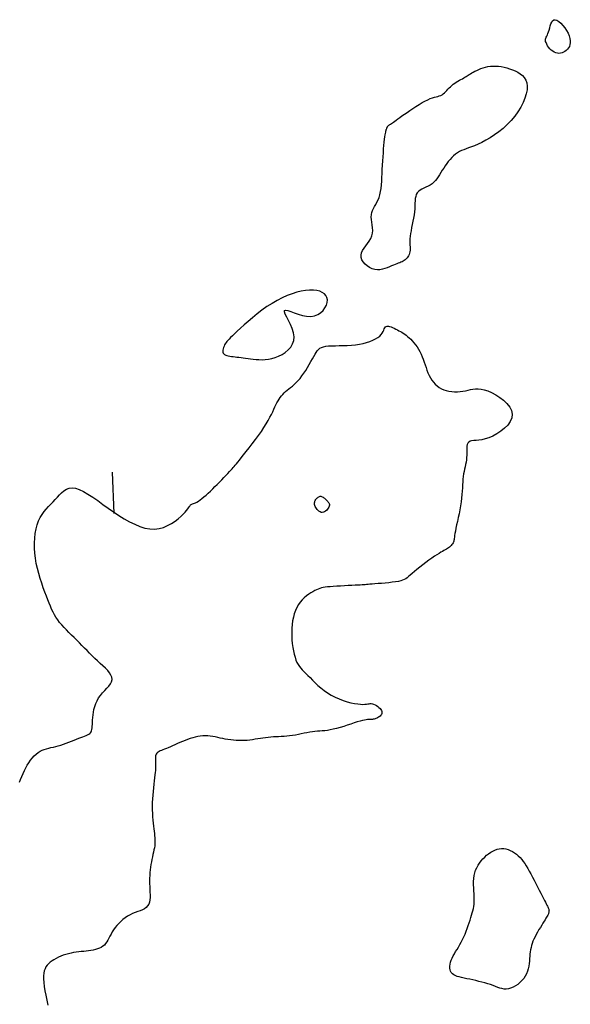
# Model space of a CAD drawing. Header units: millimetres. Extents: x 32690613 to 32693367, y 5343692 to 5344708.
# Tile 594 of 656: x 32692564 to 32692578, y 5344565 to 5344589. Entities that reach past the tile are written whole.
import ezdxf

# ---------------------------------------------------------------- set-up
doc = ezdxf.new("R2010")
doc.units = ezdxf.units.MM
doc.header["$LTSCALE"] = 20
doc.layers.add('02-DGM_HL_491.50', color=72, linetype='Continuous')
doc.layers.add('02-DGM_HL_492.00', color=82, linetype='Continuous')

msp = doc.modelspace()

# ---------------------------------------------------------------- linework, layer by layer
at = {"layer": '02-DGM_HL_491.50', "elevation": 491.5, "flags": 128}
for points in [[(32692577.539, 5344588.056), (32692577.508, 5344588.032), (32692577.474, 5344588.012), (32692577.438, 5344587.998), (32692577.401, 5344587.988), (32692577.363, 5344587.984), (32692577.325, 5344587.987), (32692577.287, 5344587.995), (32692577.249, 5344588.011), (32692577.213, 5344588.034), (32692577.178, 5344588.063), (32692577.145, 5344588.096), (32692577.116, 5344588.132), (32692577.09, 5344588.169), (32692577.069, 5344588.206), (32692577.053, 5344588.242), (32692577.043, 5344588.274), (32692577.039, 5344588.303), (32692577.041, 5344588.328), (32692577.048, 5344588.352), (32692577.058, 5344588.375), (32692577.07, 5344588.401), (32692577.085, 5344588.429), (32692577.099, 5344588.462), (32692577.114, 5344588.5), (32692577.127, 5344588.546), (32692577.141, 5344588.595), (32692577.155, 5344588.646), (32692577.17, 5344588.694), (32692577.189, 5344588.736), (32692577.212, 5344588.769), (32692577.239, 5344588.79), (32692577.273, 5344588.795), (32692577.313, 5344588.781), (32692577.359, 5344588.752), (32692577.407, 5344588.709), (32692577.455, 5344588.656), (32692577.502, 5344588.596), (32692577.544, 5344588.532), (32692577.581, 5344588.467), (32692577.609, 5344588.403), (32692577.627, 5344588.344), (32692577.636, 5344588.29), (32692577.636, 5344588.24), (32692577.628, 5344588.194), (32692577.613, 5344588.153), (32692577.593, 5344588.117), (32692577.568, 5344588.084)], [(32692572.867, 5344583.592), (32692572.882, 5344583.657), (32692572.887, 5344583.723), (32692572.884, 5344583.79), (32692572.876, 5344583.857), (32692572.867, 5344583.923), (32692572.858, 5344583.987), (32692572.853, 5344584.048), (32692572.855, 5344584.105), (32692572.865, 5344584.158), (32692572.882, 5344584.208), (32692572.904, 5344584.256), (32692572.931, 5344584.304), (32692572.96, 5344584.352), (32692572.988, 5344584.403), (32692573.016, 5344584.458), (32692573.04, 5344584.518), (32692573.059, 5344584.585), (32692573.075, 5344584.658), (32692573.086, 5344584.736), (32692573.095, 5344584.82), (32692573.102, 5344584.908), (32692573.107, 5344585), (32692573.112, 5344585.096), (32692573.117, 5344585.194), (32692573.122, 5344585.295), (32692573.129, 5344585.396), (32692573.135, 5344585.495), (32692573.143, 5344585.592), (32692573.15, 5344585.685), (32692573.158, 5344585.771), (32692573.165, 5344585.849), (32692573.173, 5344585.917), (32692573.18, 5344585.975), (32692573.186, 5344586.022), (32692573.193, 5344586.06), (32692573.199, 5344586.09), (32692573.205, 5344586.115), (32692573.21, 5344586.134), (32692573.214, 5344586.15), (32692573.219, 5344586.163), (32692573.223, 5344586.174), (32692573.226, 5344586.185), (32692573.229, 5344586.195), (32692573.233, 5344586.203), (32692573.236, 5344586.211), (32692573.24, 5344586.219), (32692573.244, 5344586.225), (32692573.248, 5344586.231), (32692573.253, 5344586.237), (32692573.259, 5344586.243), (32692573.267, 5344586.249), (32692573.276, 5344586.256), (32692573.287, 5344586.263), (32692573.301, 5344586.273), (32692573.317, 5344586.284), (32692573.337, 5344586.298), (32692573.36, 5344586.314), (32692573.386, 5344586.333), (32692573.417, 5344586.356), (32692573.453, 5344586.381), (32692573.493, 5344586.41), (32692573.539, 5344586.443), (32692573.59, 5344586.48), (32692573.648, 5344586.52), (32692573.712, 5344586.565), (32692573.781, 5344586.612), (32692573.853, 5344586.661), (32692573.927, 5344586.709), (32692574.001, 5344586.756), (32692574.073, 5344586.799), (32692574.143, 5344586.838), (32692574.208, 5344586.87), (32692574.266, 5344586.895), (32692574.32, 5344586.914), (32692574.368, 5344586.929), (32692574.411, 5344586.94), (32692574.451, 5344586.95), (32692574.488, 5344586.96), (32692574.521, 5344586.972), (32692574.553, 5344586.988), (32692574.583, 5344587.008), (32692574.611, 5344587.032), (32692574.64, 5344587.059), (32692574.668, 5344587.089), (32692574.696, 5344587.12), (32692574.725, 5344587.152), (32692574.756, 5344587.183), (32692574.788, 5344587.213), (32692574.823, 5344587.241), (32692574.859, 5344587.267), (32692574.896, 5344587.292), (32692574.934, 5344587.315), (32692574.971, 5344587.336), (32692575.007, 5344587.356), (32692575.041, 5344587.375), (32692575.073, 5344587.393), (32692575.103, 5344587.41), (32692575.13, 5344587.427), (32692575.156, 5344587.444), (32692575.182, 5344587.461), (32692575.208, 5344587.478), (32692575.237, 5344587.495), (32692575.268, 5344587.514), (32692575.303, 5344587.534), (32692575.342, 5344587.555), (32692575.386, 5344587.576), (32692575.434, 5344587.598), (32692575.485, 5344587.618), (32692575.539, 5344587.637), (32692575.596, 5344587.654), (32692575.656, 5344587.667), (32692575.717, 5344587.676), (32692575.78, 5344587.68), (32692575.844, 5344587.68), (32692575.91, 5344587.675), (32692575.976, 5344587.667), (32692576.043, 5344587.654), (32692576.11, 5344587.637), (32692576.177, 5344587.616), (32692576.243, 5344587.592), (32692576.309, 5344587.564), (32692576.373, 5344587.532), (32692576.432, 5344587.495), (32692576.485, 5344587.452), (32692576.53, 5344587.401), (32692576.566, 5344587.342), (32692576.589, 5344587.274), (32692576.6, 5344587.196), (32692576.596, 5344587.108), (32692576.577, 5344587.011), (32692576.545, 5344586.907), (32692576.501, 5344586.799), (32692576.445, 5344586.689), (32692576.378, 5344586.579), (32692576.301, 5344586.471), (32692576.215, 5344586.368), (32692576.122, 5344586.271), (32692576.022, 5344586.181), (32692575.919, 5344586.099), (32692575.814, 5344586.023), (32692575.709, 5344585.956), (32692575.606, 5344585.896), (32692575.509, 5344585.843), (32692575.418, 5344585.799), (32692575.335, 5344585.763), (32692575.26, 5344585.734), (32692575.192, 5344585.709), (32692575.13, 5344585.687), (32692575.073, 5344585.667), (32692575.02, 5344585.645), (32692574.97, 5344585.622), (32692574.922, 5344585.594), (32692574.876, 5344585.561), (32692574.831, 5344585.523), (32692574.787, 5344585.48), (32692574.745, 5344585.434), (32692574.704, 5344585.385), (32692574.666, 5344585.333), (32692574.628, 5344585.28), (32692574.593, 5344585.226), (32692574.56, 5344585.172), (32692574.527, 5344585.118), (32692574.495, 5344585.066), (32692574.463, 5344585.015), (32692574.429, 5344584.968), (32692574.393, 5344584.923), (32692574.354, 5344584.883), (32692574.312, 5344584.847), (32692574.265, 5344584.817), (32692574.216, 5344584.79), (32692574.166, 5344584.766), (32692574.117, 5344584.743), (32692574.069, 5344584.719), (32692574.026, 5344584.694), (32692573.988, 5344584.665), (32692573.957, 5344584.631), (32692573.935, 5344584.591), (32692573.92, 5344584.545), (32692573.911, 5344584.494), (32692573.906, 5344584.438), (32692573.903, 5344584.377), (32692573.901, 5344584.312), (32692573.898, 5344584.244), (32692573.892, 5344584.172), (32692573.882, 5344584.097), (32692573.87, 5344584.021), (32692573.855, 5344583.944), (32692573.839, 5344583.867), (32692573.823, 5344583.792), (32692573.809, 5344583.719), (32692573.796, 5344583.649), (32692573.787, 5344583.584), (32692573.782, 5344583.524), (32692573.78, 5344583.468), (32692573.78, 5344583.417), (32692573.781, 5344583.371), (32692573.783, 5344583.327), (32692573.784, 5344583.287), (32692573.783, 5344583.249), (32692573.779, 5344583.213), (32692573.772, 5344583.179), (32692573.761, 5344583.146), (32692573.747, 5344583.116), (32692573.73, 5344583.088), (32692573.711, 5344583.062), (32692573.69, 5344583.038), (32692573.667, 5344583.017), (32692573.643, 5344582.999), (32692573.618, 5344582.984), (32692573.592, 5344582.971), (32692573.564, 5344582.959), (32692573.535, 5344582.948), (32692573.502, 5344582.936), (32692573.467, 5344582.924), (32692573.428, 5344582.909), (32692573.386, 5344582.892), (32692573.34, 5344582.871), (32692573.289, 5344582.849), (32692573.236, 5344582.827), (32692573.18, 5344582.807), (32692573.121, 5344582.791), (32692573.061, 5344582.781), (32692572.999, 5344582.778), (32692572.936, 5344582.786), (32692572.873, 5344582.805), (32692572.812, 5344582.834), (32692572.755, 5344582.871), (32692572.704, 5344582.916), (32692572.661, 5344582.966), (32692572.629, 5344583.019), (32692572.61, 5344583.075), (32692572.606, 5344583.132), (32692572.618, 5344583.188), (32692572.643, 5344583.244), (32692572.678, 5344583.299), (32692572.719, 5344583.355), (32692572.763, 5344583.412), (32692572.804, 5344583.47), (32692572.84, 5344583.53)], [(32692571.396, 5344581.656), (32692571.485, 5344581.669), (32692571.565, 5344581.7), (32692571.634, 5344581.744), (32692571.692, 5344581.798), (32692571.739, 5344581.86), (32692571.772, 5344581.925), (32692571.792, 5344581.99), (32692571.797, 5344582.053), (32692571.787, 5344582.109), (32692571.763, 5344582.158), (32692571.725, 5344582.2), (32692571.675, 5344582.235), (32692571.614, 5344582.261), (32692571.542, 5344582.279), (32692571.461, 5344582.289), (32692571.371, 5344582.29), (32692571.274, 5344582.282), (32692571.17, 5344582.264), (32692571.061, 5344582.238), (32692570.947, 5344582.202), (32692570.83, 5344582.158), (32692570.71, 5344582.104), (32692570.588, 5344582.042), (32692570.466, 5344581.971), (32692570.344, 5344581.891), (32692570.224, 5344581.805), (32692570.108, 5344581.716), (32692569.997, 5344581.625), (32692569.891, 5344581.536), (32692569.794, 5344581.45), (32692569.707, 5344581.371), (32692569.63, 5344581.3), (32692569.566, 5344581.24), (32692569.513, 5344581.19), (32692569.469, 5344581.148), (32692569.434, 5344581.112), (32692569.405, 5344581.08), (32692569.382, 5344581.052), (32692569.362, 5344581.025), (32692569.344, 5344580.998), (32692569.328, 5344580.969), (32692569.313, 5344580.938), (32692569.301, 5344580.907), (32692569.291, 5344580.877), (32692569.285, 5344580.847), (32692569.283, 5344580.819), (32692569.285, 5344580.794), (32692569.294, 5344580.771), (32692569.308, 5344580.753), (32692569.328, 5344580.738), (32692569.353, 5344580.726), (32692569.382, 5344580.716), (32692569.416, 5344580.708), (32692569.452, 5344580.701), (32692569.492, 5344580.696), (32692569.534, 5344580.69), (32692569.578, 5344580.685), (32692569.624, 5344580.679), (32692569.672, 5344580.673), (32692569.723, 5344580.666), (32692569.776, 5344580.66), (32692569.831, 5344580.653), (32692569.89, 5344580.645), (32692569.951, 5344580.637), (32692570.015, 5344580.629), (32692570.083, 5344580.622), (32692570.153, 5344580.617), (32692570.226, 5344580.615), (32692570.302, 5344580.618), (32692570.379, 5344580.627), (32692570.46, 5344580.642), (32692570.542, 5344580.666), (32692570.626, 5344580.699), (32692570.708, 5344580.741), (32692570.786, 5344580.792), (32692570.857, 5344580.851), (32692570.916, 5344580.919), (32692570.962, 5344580.994), (32692570.99, 5344581.077), (32692570.998, 5344581.168), (32692570.983, 5344581.264), (32692570.952, 5344581.363), (32692570.909, 5344581.462), (32692570.863, 5344581.555), (32692570.819, 5344581.639), (32692570.783, 5344581.71), (32692570.763, 5344581.765), (32692570.765, 5344581.798), (32692570.793, 5344581.808), (32692570.845, 5344581.798), (32692570.916, 5344581.775), (32692571.001, 5344581.745), (32692571.097, 5344581.711), (32692571.197, 5344581.682), (32692571.298, 5344581.661)], [(32692575.245, 5344567.195), (32692575.263, 5344567.252), (32692575.279, 5344567.306), (32692575.293, 5344567.358), (32692575.306, 5344567.41), (32692575.316, 5344567.462), (32692575.323, 5344567.515), (32692575.328, 5344567.572), (32692575.329, 5344567.632), (32692575.327, 5344567.697), (32692575.324, 5344567.766), (32692575.319, 5344567.838), (32692575.314, 5344567.911), (32692575.312, 5344567.986), (32692575.312, 5344568.06), (32692575.315, 5344568.133), (32692575.325, 5344568.204), (32692575.34, 5344568.271), (32692575.361, 5344568.335), (32692575.388, 5344568.395), (32692575.419, 5344568.452), (32692575.454, 5344568.507), (32692575.493, 5344568.558), (32692575.535, 5344568.605), (32692575.579, 5344568.65), (32692575.625, 5344568.692), (32692575.673, 5344568.731), (32692575.722, 5344568.765), (32692575.772, 5344568.795), (32692575.824, 5344568.82), (32692575.876, 5344568.838), (32692575.929, 5344568.851), (32692575.982, 5344568.857), (32692576.036, 5344568.855), (32692576.089, 5344568.847), (32692576.142, 5344568.832), (32692576.194, 5344568.811), (32692576.245, 5344568.786), (32692576.294, 5344568.755), (32692576.342, 5344568.72), (32692576.386, 5344568.682), (32692576.428, 5344568.64), (32692576.468, 5344568.595), (32692576.506, 5344568.547), (32692576.542, 5344568.495), (32692576.579, 5344568.438), (32692576.615, 5344568.378), (32692576.651, 5344568.313), (32692576.689, 5344568.243), (32692576.729, 5344568.169), (32692576.769, 5344568.091), (32692576.809, 5344568.012), (32692576.849, 5344567.933), (32692576.888, 5344567.857), (32692576.925, 5344567.784), (32692576.959, 5344567.716), (32692576.989, 5344567.656), (32692577.016, 5344567.605), (32692577.039, 5344567.562), (32692577.058, 5344567.525), (32692577.075, 5344567.495), (32692577.088, 5344567.47), (32692577.099, 5344567.449), (32692577.107, 5344567.431), (32692577.114, 5344567.415), (32692577.119, 5344567.4), (32692577.122, 5344567.386), (32692577.124, 5344567.372), (32692577.125, 5344567.359), (32692577.124, 5344567.345), (32692577.122, 5344567.332), (32692577.119, 5344567.318), (32692577.114, 5344567.304), (32692577.109, 5344567.288), (32692577.101, 5344567.272), (32692577.092, 5344567.253), (32692577.081, 5344567.231), (32692577.067, 5344567.206), (32692577.05, 5344567.177), (32692577.03, 5344567.144), (32692577.006, 5344567.105), (32692576.979, 5344567.061), (32692576.949, 5344567.012), (32692576.916, 5344566.959), (32692576.883, 5344566.904), (32692576.85, 5344566.847), (32692576.818, 5344566.789), (32692576.788, 5344566.732), (32692576.761, 5344566.676), (32692576.739, 5344566.623), (32692576.72, 5344566.571), (32692576.704, 5344566.521), (32692576.692, 5344566.471), (32692576.682, 5344566.421), (32692576.674, 5344566.37), (32692576.667, 5344566.318), (32692576.662, 5344566.264), (32692576.657, 5344566.207), (32692576.652, 5344566.148), (32692576.645, 5344566.087), (32692576.636, 5344566.026), (32692576.623, 5344565.965), (32692576.606, 5344565.904), (32692576.583, 5344565.844), (32692576.553, 5344565.786), (32692576.516, 5344565.73), (32692576.472, 5344565.678), (32692576.423, 5344565.63), (32692576.371, 5344565.587), (32692576.315, 5344565.549), (32692576.259, 5344565.519), (32692576.202, 5344565.496), (32692576.147, 5344565.481), (32692576.095, 5344565.475), (32692576.044, 5344565.476), (32692575.994, 5344565.485), (32692575.944, 5344565.498), (32692575.892, 5344565.516), (32692575.839, 5344565.537), (32692575.782, 5344565.559), (32692575.721, 5344565.581), (32692575.655, 5344565.602), (32692575.585, 5344565.622), (32692575.513, 5344565.642), (32692575.439, 5344565.66), (32692575.364, 5344565.677), (32692575.29, 5344565.693), (32692575.218, 5344565.709), (32692575.148, 5344565.723), (32692575.083, 5344565.737), (32692575.023, 5344565.751), (32692574.967, 5344565.765), (32692574.917, 5344565.78), (32692574.872, 5344565.798), (32692574.833, 5344565.818), (32692574.801, 5344565.842), (32692574.776, 5344565.87), (32692574.757, 5344565.903), (32692574.745, 5344565.94), (32692574.74, 5344565.981), (32692574.74, 5344566.025), (32692574.747, 5344566.072), (32692574.758, 5344566.12), (32692574.774, 5344566.17), (32692574.795, 5344566.221), (32692574.82, 5344566.272), (32692574.849, 5344566.324), (32692574.88, 5344566.376), (32692574.913, 5344566.43), (32692574.947, 5344566.485), (32692574.981, 5344566.543), (32692575.015, 5344566.602), (32692575.047, 5344566.665), (32692575.078, 5344566.73), (32692575.107, 5344566.797), (32692575.134, 5344566.866), (32692575.159, 5344566.934), (32692575.183, 5344567.003), (32692575.205, 5344567.07), (32692575.226, 5344567.134)]]:
    msp.add_lwpolyline(points, close=True, dxfattribs=at)
for points in [[(32692564.396, 5344570.45), (32692564.423, 5344570.52), (32692564.452, 5344570.59), (32692564.482, 5344570.66), (32692564.514, 5344570.729), (32692564.548, 5344570.796), (32692564.584, 5344570.86), (32692564.622, 5344570.921), (32692564.663, 5344570.979), (32692564.705, 5344571.033), (32692564.75, 5344571.082), (32692564.796, 5344571.125), (32692564.843, 5344571.163), (32692564.891, 5344571.195), (32692564.941, 5344571.221), (32692564.992, 5344571.241), (32692565.044, 5344571.257), (32692565.098, 5344571.271), (32692565.153, 5344571.283), (32692565.21, 5344571.295), (32692565.269, 5344571.308), (32692565.33, 5344571.324), (32692565.393, 5344571.343), (32692565.457, 5344571.365), (32692565.522, 5344571.389), (32692565.586, 5344571.414), (32692565.649, 5344571.44), (32692565.71, 5344571.465), (32692565.768, 5344571.488), (32692565.823, 5344571.51), (32692565.874, 5344571.528), (32692565.92, 5344571.544), (32692565.962, 5344571.559), (32692565.999, 5344571.573), (32692566.032, 5344571.588), (32692566.061, 5344571.603), (32692566.085, 5344571.62), (32692566.104, 5344571.64), (32692566.119, 5344571.663), (32692566.13, 5344571.69), (32692566.138, 5344571.721), (32692566.143, 5344571.757), (32692566.147, 5344571.796), (32692566.149, 5344571.841), (32692566.152, 5344571.89), (32692566.155, 5344571.945), (32692566.159, 5344572.004), (32692566.165, 5344572.068), (32692566.174, 5344572.135), (32692566.187, 5344572.204), (32692566.205, 5344572.274), (32692566.229, 5344572.343), (32692566.26, 5344572.412), (32692566.298, 5344572.477), (32692566.344, 5344572.54), (32692566.395, 5344572.599), (32692566.448, 5344572.656), (32692566.499, 5344572.711), (32692566.545, 5344572.765), (32692566.584, 5344572.817), (32692566.611, 5344572.869), (32692566.622, 5344572.922), (32692566.617, 5344572.974), (32692566.596, 5344573.028), (32692566.561, 5344573.082), (32692566.516, 5344573.137), (32692566.462, 5344573.193), (32692566.402, 5344573.251), (32692566.338, 5344573.309), (32692566.273, 5344573.368), (32692566.209, 5344573.429), (32692566.145, 5344573.49), (32692566.083, 5344573.553), (32692566.02, 5344573.616), (32692565.958, 5344573.679), (32692565.897, 5344573.742), (32692565.835, 5344573.805), (32692565.772, 5344573.868), (32692565.71, 5344573.93), (32692565.647, 5344573.992), (32692565.585, 5344574.053), (32692565.525, 5344574.114), (32692565.467, 5344574.175), (32692565.412, 5344574.236), (32692565.361, 5344574.296), (32692565.315, 5344574.357), (32692565.273, 5344574.418), (32692565.236, 5344574.48), (32692565.202, 5344574.545), (32692565.169, 5344574.612), (32692565.138, 5344574.683), (32692565.108, 5344574.76), (32692565.076, 5344574.842), (32692565.042, 5344574.93), (32692565.006, 5344575.026), (32692564.968, 5344575.129), (32692564.93, 5344575.238), (32692564.893, 5344575.352), (32692564.858, 5344575.47), (32692564.826, 5344575.59), (32692564.799, 5344575.713), (32692564.778, 5344575.837), (32692564.763, 5344575.962), (32692564.756, 5344576.085), (32692564.756, 5344576.206), (32692564.762, 5344576.324), (32692564.775, 5344576.437), (32692564.795, 5344576.544), (32692564.822, 5344576.644), (32692564.855, 5344576.736), (32692564.894, 5344576.818), (32692564.938, 5344576.892), (32692564.987, 5344576.96), (32692565.038, 5344577.022), (32692565.092, 5344577.081), (32692565.147, 5344577.137), (32692565.202, 5344577.192), (32692565.255, 5344577.248), (32692565.307, 5344577.306), (32692565.358, 5344577.362), (32692565.41, 5344577.415), (32692565.464, 5344577.461), (32692565.523, 5344577.498), (32692565.588, 5344577.522), (32692565.66, 5344577.531), (32692565.741, 5344577.521), (32692565.833, 5344577.491), (32692565.934, 5344577.443), (32692566.043, 5344577.381), (32692566.158, 5344577.306), (32692566.279, 5344577.224), (32692566.403, 5344577.135), (32692566.531, 5344577.045), (32692566.659, 5344576.955), (32692566.787, 5344576.869), (32692566.915, 5344576.789), (32692567.042, 5344576.717), (32692567.167, 5344576.655), (32692567.29, 5344576.604), (32692567.411, 5344576.566), (32692567.528, 5344576.544), (32692567.643, 5344576.539), (32692567.753, 5344576.553), (32692567.858, 5344576.582), (32692567.958, 5344576.624), (32692568.051, 5344576.674), (32692568.136, 5344576.731), (32692568.212, 5344576.79), (32692568.279, 5344576.848), (32692568.334, 5344576.902), (32692568.379, 5344576.949), (32692568.414, 5344576.99), (32692568.44, 5344577.024), (32692568.46, 5344577.052), (32692568.475, 5344577.076), (32692568.487, 5344577.094), (32692568.498, 5344577.109), (32692568.509, 5344577.121), (32692568.523, 5344577.13), (32692568.538, 5344577.137), (32692568.557, 5344577.144), (32692568.578, 5344577.152), (32692568.603, 5344577.161), (32692568.631, 5344577.174), (32692568.663, 5344577.19), (32692568.699, 5344577.212), (32692568.739, 5344577.24), (32692568.783, 5344577.274), (32692568.83, 5344577.313), (32692568.88, 5344577.356), (32692568.932, 5344577.403), (32692568.986, 5344577.454), (32692569.04, 5344577.506), (32692569.095, 5344577.561), (32692569.151, 5344577.616), (32692569.205, 5344577.672), (32692569.258, 5344577.727), (32692569.308, 5344577.78), (32692569.356, 5344577.831), (32692569.401, 5344577.879), (32692569.441, 5344577.922), (32692569.476, 5344577.96), (32692569.506, 5344577.992), (32692569.532, 5344578.021), (32692569.557, 5344578.049), (32692569.582, 5344578.078), (32692569.61, 5344578.11), (32692569.642, 5344578.149), (32692569.681, 5344578.196), (32692569.728, 5344578.255), (32692569.784, 5344578.326), (32692569.849, 5344578.407), (32692569.919, 5344578.497), (32692569.993, 5344578.593), (32692570.068, 5344578.693), (32692570.141, 5344578.793), (32692570.21, 5344578.891), (32692570.273, 5344578.985), (32692570.328, 5344579.072), (32692570.375, 5344579.154), (32692570.416, 5344579.229), (32692570.451, 5344579.298), (32692570.482, 5344579.363), (32692570.51, 5344579.423), (32692570.536, 5344579.478), (32692570.561, 5344579.53), (32692570.586, 5344579.579), (32692570.612, 5344579.624), (32692570.638, 5344579.667), (32692570.665, 5344579.707), (32692570.694, 5344579.745), (32692570.724, 5344579.781), (32692570.757, 5344579.816), (32692570.792, 5344579.849), (32692570.83, 5344579.881), (32692570.869, 5344579.914), (32692570.911, 5344579.947), (32692570.955, 5344579.982), (32692571, 5344580.021), (32692571.046, 5344580.063), (32692571.093, 5344580.111), (32692571.139, 5344580.164), (32692571.186, 5344580.225), (32692571.233, 5344580.29), (32692571.278, 5344580.359), (32692571.321, 5344580.43), (32692571.363, 5344580.5), (32692571.402, 5344580.569), (32692571.438, 5344580.633), (32692571.471, 5344580.693), (32692571.5, 5344580.745), (32692571.527, 5344580.79), (32692571.554, 5344580.829), (32692571.583, 5344580.862), (32692571.615, 5344580.889), (32692571.654, 5344580.91), (32692571.701, 5344580.926), (32692571.757, 5344580.938), (32692571.825, 5344580.945), (32692571.903, 5344580.949), (32692571.989, 5344580.952), (32692572.081, 5344580.953), (32692572.177, 5344580.955), (32692572.275, 5344580.958), (32692572.374, 5344580.963), (32692572.472, 5344580.973), (32692572.566, 5344580.987), (32692572.656, 5344581.005), (32692572.74, 5344581.027), (32692572.819, 5344581.053), (32692572.89, 5344581.082), (32692572.954, 5344581.114), (32692573.009, 5344581.147), (32692573.054, 5344581.183), (32692573.09, 5344581.22), (32692573.117, 5344581.257), (32692573.137, 5344581.293), (32692573.153, 5344581.327), (32692573.166, 5344581.357), (32692573.179, 5344581.383), (32692573.194, 5344581.403), (32692573.212, 5344581.417), (32692573.235, 5344581.423), (32692573.263, 5344581.422), (32692573.294, 5344581.415), (32692573.329, 5344581.404), (32692573.365, 5344581.388), (32692573.403, 5344581.371), (32692573.442, 5344581.352), (32692573.479, 5344581.332), (32692573.516, 5344581.313), (32692573.552, 5344581.294), (32692573.587, 5344581.274), (32692573.621, 5344581.253), (32692573.656, 5344581.23), (32692573.691, 5344581.205), (32692573.726, 5344581.177), (32692573.763, 5344581.145), (32692573.8, 5344581.108), (32692573.839, 5344581.067), (32692573.877, 5344581.023), (32692573.915, 5344580.975), (32692573.952, 5344580.923), (32692573.987, 5344580.868), (32692574.02, 5344580.811), (32692574.05, 5344580.751), (32692574.077, 5344580.688), (32692574.101, 5344580.624), (32692574.124, 5344580.559), (32692574.146, 5344580.493), (32692574.168, 5344580.427), (32692574.191, 5344580.363), (32692574.215, 5344580.3), (32692574.243, 5344580.239), (32692574.274, 5344580.181), (32692574.308, 5344580.126), (32692574.347, 5344580.075), (32692574.389, 5344580.028), (32692574.434, 5344579.985), (32692574.484, 5344579.948), (32692574.538, 5344579.916), (32692574.595, 5344579.89), (32692574.656, 5344579.871), (32692574.72, 5344579.857), (32692574.786, 5344579.849), (32692574.854, 5344579.845), (32692574.922, 5344579.846), (32692574.989, 5344579.851), (32692575.055, 5344579.858), (32692575.118, 5344579.869), (32692575.179, 5344579.882), (32692575.238, 5344579.895), (32692575.297, 5344579.906), (32692575.358, 5344579.913), (32692575.423, 5344579.914), (32692575.492, 5344579.908), (32692575.568, 5344579.892), (32692575.652, 5344579.865), (32692575.745, 5344579.824), (32692575.843, 5344579.772), (32692575.94, 5344579.709), (32692576.032, 5344579.638), (32692576.113, 5344579.559), (32692576.179, 5344579.476), (32692576.223, 5344579.39), (32692576.241, 5344579.301), (32692576.23, 5344579.213), (32692576.192, 5344579.127), (32692576.133, 5344579.044), (32692576.056, 5344578.966), (32692575.968, 5344578.895), (32692575.873, 5344578.832), (32692575.775, 5344578.779), (32692575.68, 5344578.737), (32692575.591, 5344578.709), (32692575.51, 5344578.69), (32692575.436, 5344578.679), (32692575.371, 5344578.673), (32692575.314, 5344578.669), (32692575.265, 5344578.663), (32692575.226, 5344578.652), (32692575.195, 5344578.635), (32692575.174, 5344578.608), (32692575.16, 5344578.573), (32692575.152, 5344578.531), (32692575.148, 5344578.482), (32692575.148, 5344578.43), (32692575.148, 5344578.374), (32692575.148, 5344578.318), (32692575.145, 5344578.261), (32692575.14, 5344578.205), (32692575.131, 5344578.15), (32692575.12, 5344578.095), (32692575.107, 5344578.04), (32692575.094, 5344577.984), (32692575.082, 5344577.927), (32692575.07, 5344577.868), (32692575.061, 5344577.807), (32692575.054, 5344577.743), (32692575.049, 5344577.675), (32692575.045, 5344577.604), (32692575.041, 5344577.53), (32692575.037, 5344577.452), (32692575.031, 5344577.37), (32692575.024, 5344577.285), (32692575.013, 5344577.195), (32692574.999, 5344577.102), (32692574.982, 5344577.006), (32692574.963, 5344576.91), (32692574.943, 5344576.816), (32692574.923, 5344576.725), (32692574.904, 5344576.64), (32692574.887, 5344576.562), (32692574.873, 5344576.494), (32692574.863, 5344576.436), (32692574.855, 5344576.388), (32692574.85, 5344576.349), (32692574.847, 5344576.317), (32692574.844, 5344576.29), (32692574.84, 5344576.266), (32692574.835, 5344576.246), (32692574.829, 5344576.226), (32692574.819, 5344576.206), (32692574.807, 5344576.186), (32692574.792, 5344576.166), (32692574.774, 5344576.146), (32692574.755, 5344576.126), (32692574.734, 5344576.107), (32692574.71, 5344576.089), (32692574.686, 5344576.072), (32692574.659, 5344576.055), (32692574.631, 5344576.039), (32692574.6, 5344576.022), (32692574.565, 5344576.004), (32692574.526, 5344575.982), (32692574.481, 5344575.955), (32692574.43, 5344575.924), (32692574.373, 5344575.887), (32692574.309, 5344575.842), (32692574.239, 5344575.792), (32692574.166, 5344575.738), (32692574.093, 5344575.682), (32692574.02, 5344575.626), (32692573.951, 5344575.571), (32692573.888, 5344575.52), (32692573.833, 5344575.473), (32692573.786, 5344575.433), (32692573.747, 5344575.399), (32692573.713, 5344575.37), (32692573.68, 5344575.346), (32692573.645, 5344575.326), (32692573.606, 5344575.309), (32692573.56, 5344575.295), (32692573.504, 5344575.282), (32692573.436, 5344575.271), (32692573.358, 5344575.26), (32692573.274, 5344575.251), (32692573.187, 5344575.242), (32692573.101, 5344575.234), (32692573.018, 5344575.228), (32692572.941, 5344575.222), (32692572.875, 5344575.216), (32692572.821, 5344575.212), (32692572.778, 5344575.208), (32692572.74, 5344575.205), (32692572.706, 5344575.202), (32692572.672, 5344575.2), (32692572.634, 5344575.197), (32692572.588, 5344575.194), (32692572.532, 5344575.191), (32692572.463, 5344575.188), (32692572.384, 5344575.184), (32692572.296, 5344575.18), (32692572.205, 5344575.176), (32692572.112, 5344575.171), (32692572.022, 5344575.166), (32692571.937, 5344575.161), (32692571.861, 5344575.155), (32692571.796, 5344575.149), (32692571.741, 5344575.142), (32692571.694, 5344575.134), (32692571.652, 5344575.124), (32692571.614, 5344575.112), (32692571.576, 5344575.098), (32692571.538, 5344575.08), (32692571.497, 5344575.059), (32692571.451, 5344575.034), (32692571.402, 5344575.005), (32692571.349, 5344574.971), (32692571.296, 5344574.932), (32692571.243, 5344574.888), (32692571.192, 5344574.839), (32692571.143, 5344574.784), (32692571.099, 5344574.723), (32692571.061, 5344574.656), (32692571.028, 5344574.583), (32692571.001, 5344574.505), (32692570.979, 5344574.423), (32692570.962, 5344574.337), (32692570.95, 5344574.248), (32692570.942, 5344574.157), (32692570.939, 5344574.064), (32692570.94, 5344573.97), (32692570.945, 5344573.876), (32692570.953, 5344573.784), (32692570.965, 5344573.695), (32692570.98, 5344573.609), (32692570.998, 5344573.529), (32692571.019, 5344573.455), (32692571.041, 5344573.39), (32692571.066, 5344573.332), (32692571.093, 5344573.282), (32692571.123, 5344573.237), (32692571.156, 5344573.195), (32692571.193, 5344573.154), (32692571.233, 5344573.113), (32692571.277, 5344573.069), (32692571.326, 5344573.02), (32692571.38, 5344572.966), (32692571.438, 5344572.907), (32692571.501, 5344572.845), (32692571.569, 5344572.781), (32692571.642, 5344572.718), (32692571.72, 5344572.656), (32692571.803, 5344572.597), (32692571.891, 5344572.542), (32692571.984, 5344572.494), (32692572.079, 5344572.453), (32692572.176, 5344572.417), (32692572.27, 5344572.387), (32692572.362, 5344572.364), (32692572.448, 5344572.345), (32692572.526, 5344572.333), (32692572.594, 5344572.325), (32692572.651, 5344572.323), (32692572.698, 5344572.325), (32692572.737, 5344572.329), (32692572.77, 5344572.334), (32692572.799, 5344572.339), (32692572.825, 5344572.342), (32692572.851, 5344572.342), (32692572.879, 5344572.338), (32692572.909, 5344572.329), (32692572.942, 5344572.315), (32692572.975, 5344572.296), (32692573.007, 5344572.275), (32692573.037, 5344572.251), (32692573.064, 5344572.225), (32692573.085, 5344572.199), (32692573.101, 5344572.173), (32692573.108, 5344572.148), (32692573.109, 5344572.124), (32692573.104, 5344572.102), (32692573.094, 5344572.08), (32692573.08, 5344572.061), (32692573.063, 5344572.042), (32692573.044, 5344572.026), (32692573.023, 5344572.012), (32692573.003, 5344572), (32692572.983, 5344571.989), (32692572.962, 5344571.981), (32692572.942, 5344571.974), (32692572.921, 5344571.969), (32692572.9, 5344571.965), (32692572.879, 5344571.962), (32692572.859, 5344571.961), (32692572.838, 5344571.961), (32692572.815, 5344571.96), (32692572.79, 5344571.96), (32692572.761, 5344571.958), (32692572.728, 5344571.953), (32692572.687, 5344571.946), (32692572.639, 5344571.936), (32692572.582, 5344571.921), (32692572.516, 5344571.9), (32692572.441, 5344571.876), (32692572.36, 5344571.85), (32692572.275, 5344571.822), (32692572.189, 5344571.794), (32692572.103, 5344571.767), (32692572.019, 5344571.743), (32692571.939, 5344571.723), (32692571.866, 5344571.708), (32692571.798, 5344571.697), (32692571.734, 5344571.689), (32692571.673, 5344571.684), (32692571.614, 5344571.68), (32692571.556, 5344571.676), (32692571.497, 5344571.671), (32692571.436, 5344571.664), (32692571.372, 5344571.654), (32692571.306, 5344571.642), (32692571.238, 5344571.629), (32692571.169, 5344571.614), (32692571.099, 5344571.6), (32692571.028, 5344571.586), (32692570.958, 5344571.574), (32692570.889, 5344571.564), (32692570.822, 5344571.556), (32692570.755, 5344571.551), (32692570.69, 5344571.547), (32692570.625, 5344571.544), (32692570.562, 5344571.541), (32692570.499, 5344571.539), (32692570.436, 5344571.535), (32692570.374, 5344571.529), (32692570.311, 5344571.522), (32692570.249, 5344571.513), (32692570.187, 5344571.503), (32692570.124, 5344571.493), (32692570.061, 5344571.483), (32692569.997, 5344571.473), (32692569.933, 5344571.465), (32692569.868, 5344571.458), (32692569.803, 5344571.454), (32692569.737, 5344571.452), (32692569.67, 5344571.453), (32692569.604, 5344571.455), (32692569.538, 5344571.46), (32692569.473, 5344571.467), (32692569.408, 5344571.475), (32692569.344, 5344571.486), (32692569.282, 5344571.499), (32692569.221, 5344571.512), (32692569.16, 5344571.526), (32692569.1, 5344571.539), (32692569.041, 5344571.551), (32692568.982, 5344571.56), (32692568.923, 5344571.567), (32692568.863, 5344571.569), (32692568.803, 5344571.568), (32692568.743, 5344571.562), (32692568.682, 5344571.552), (32692568.621, 5344571.538), (32692568.56, 5344571.522), (32692568.498, 5344571.503), (32692568.436, 5344571.481), (32692568.375, 5344571.457), (32692568.313, 5344571.432), (32692568.252, 5344571.406), (32692568.193, 5344571.379), (32692568.134, 5344571.353), (32692568.078, 5344571.327), (32692568.025, 5344571.303), (32692567.974, 5344571.28), (32692567.927, 5344571.26), (32692567.884, 5344571.243), (32692567.845, 5344571.228), (32692567.81, 5344571.215), (32692567.779, 5344571.203), (32692567.752, 5344571.19), (32692567.729, 5344571.177), (32692567.71, 5344571.163), (32692567.694, 5344571.147), (32692567.682, 5344571.128), (32692567.673, 5344571.107), (32692567.668, 5344571.083), (32692567.664, 5344571.058), (32692567.662, 5344571.031), (32692567.662, 5344571.003), (32692567.662, 5344570.975), (32692567.664, 5344570.946), (32692567.665, 5344570.917), (32692567.665, 5344570.887), (32692567.666, 5344570.855), (32692567.665, 5344570.82), (32692567.664, 5344570.78), (32692567.662, 5344570.735), (32692567.658, 5344570.684), (32692567.652, 5344570.625), (32692567.645, 5344570.558), (32692567.636, 5344570.484), (32692567.626, 5344570.404), (32692567.617, 5344570.319), (32692567.608, 5344570.231), (32692567.599, 5344570.141), (32692567.593, 5344570.05), (32692567.589, 5344569.96), (32692567.587, 5344569.871), (32692567.588, 5344569.784), (32692567.591, 5344569.7), (32692567.596, 5344569.618), (32692567.602, 5344569.541), (32692567.609, 5344569.467), (32692567.616, 5344569.397), (32692567.624, 5344569.332), (32692567.631, 5344569.273), (32692567.638, 5344569.217), (32692567.643, 5344569.165), (32692567.648, 5344569.115), (32692567.651, 5344569.067), (32692567.652, 5344569.02), (32692567.65, 5344568.972), (32692567.646, 5344568.924), (32692567.639, 5344568.873), (32692567.629, 5344568.821), (32692567.618, 5344568.767), (32692567.605, 5344568.711), (32692567.592, 5344568.653), (32692567.579, 5344568.594), (32692567.567, 5344568.533), (32692567.555, 5344568.47), (32692567.546, 5344568.407), (32692567.538, 5344568.342), (32692567.532, 5344568.276), (32692567.528, 5344568.21), (32692567.525, 5344568.142), (32692567.524, 5344568.075), (32692567.525, 5344568.007), (32692567.527, 5344567.939), (32692567.53, 5344567.871), (32692567.533, 5344567.804), (32692567.535, 5344567.739), (32692567.534, 5344567.676), (32692567.529, 5344567.618), (32692567.519, 5344567.563), (32692567.502, 5344567.515), (32692567.477, 5344567.473), (32692567.442, 5344567.437), (32692567.4, 5344567.408), (32692567.351, 5344567.382), (32692567.297, 5344567.36), (32692567.238, 5344567.338), (32692567.178, 5344567.315), (32692567.116, 5344567.29), (32692567.054, 5344567.262), (32692566.995, 5344567.229), (32692566.937, 5344567.191), (32692566.882, 5344567.149), (32692566.83, 5344567.103), (32692566.781, 5344567.055), (32692566.736, 5344567.005), (32692566.695, 5344566.953), (32692566.658, 5344566.901), (32692566.626, 5344566.849), (32692566.597, 5344566.797), (32692566.571, 5344566.746), (32692566.546, 5344566.698), (32692566.521, 5344566.651), (32692566.495, 5344566.608), (32692566.467, 5344566.569), (32692566.436, 5344566.534), (32692566.4, 5344566.504), (32692566.36, 5344566.478), (32692566.317, 5344566.457), (32692566.27, 5344566.439), (32692566.22, 5344566.424), (32692566.168, 5344566.412), (32692566.113, 5344566.402), (32692566.057, 5344566.394), (32692565.999, 5344566.387), (32692565.94, 5344566.381), (32692565.881, 5344566.375), (32692565.82, 5344566.368), (32692565.759, 5344566.36), (32692565.697, 5344566.351), (32692565.635, 5344566.34), (32692565.573, 5344566.325), (32692565.511, 5344566.308), (32692565.45, 5344566.287), (32692565.391, 5344566.264), (32692565.333, 5344566.239), (32692565.278, 5344566.211), (32692565.226, 5344566.181), (32692565.178, 5344566.15), (32692565.134, 5344566.118), (32692565.095, 5344566.084), (32692565.061, 5344566.048), (32692565.033, 5344566.009), (32692565.01, 5344565.965), (32692564.993, 5344565.916), (32692564.981, 5344565.859), (32692564.975, 5344565.793), (32692564.975, 5344565.718), (32692564.981, 5344565.633), (32692564.993, 5344565.538), (32692565.009, 5344565.434), (32692565.03, 5344565.324), (32692565.054, 5344565.209), (32692565.081, 5344565.089)], [(32692566.622, 5344577.911), (32692566.661, 5344576.912)]]:
    msp.add_lwpolyline(points, dxfattribs=at)
at = {"layer": '02-DGM_HL_492.00', "elevation": 492, "flags": 128}
msp.add_lwpolyline([(32692571.517, 5344577.249), (32692571.529, 5344577.265), (32692571.543, 5344577.281), (32692571.558, 5344577.295), (32692571.574, 5344577.308), (32692571.59, 5344577.318), (32692571.608, 5344577.325), (32692571.625, 5344577.329), (32692571.642, 5344577.329), (32692571.659, 5344577.326), (32692571.675, 5344577.319), (32692571.692, 5344577.309), (32692571.708, 5344577.296), (32692571.724, 5344577.282), (32692571.74, 5344577.267), (32692571.756, 5344577.251), (32692571.772, 5344577.234), (32692571.788, 5344577.218), (32692571.804, 5344577.203), (32692571.818, 5344577.187), (32692571.831, 5344577.17), (32692571.84, 5344577.153), (32692571.846, 5344577.134), (32692571.847, 5344577.114), (32692571.844, 5344577.092), (32692571.835, 5344577.068), (32692571.82, 5344577.043), (32692571.802, 5344577.018), (32692571.78, 5344576.994), (32692571.755, 5344576.974), (32692571.728, 5344576.957), (32692571.701, 5344576.945), (32692571.673, 5344576.941), (32692571.646, 5344576.943), (32692571.62, 5344576.953), (32692571.595, 5344576.968), (32692571.572, 5344576.987), (32692571.551, 5344577.009), (32692571.533, 5344577.034), (32692571.517, 5344577.06), (32692571.505, 5344577.085), (32692571.496, 5344577.109), (32692571.491, 5344577.132), (32692571.488, 5344577.154), (32692571.489, 5344577.174), (32692571.492, 5344577.194), (32692571.498, 5344577.213), (32692571.507, 5344577.231)], close=True, dxfattribs=at)

doc.saveas('drawing.dxf')
